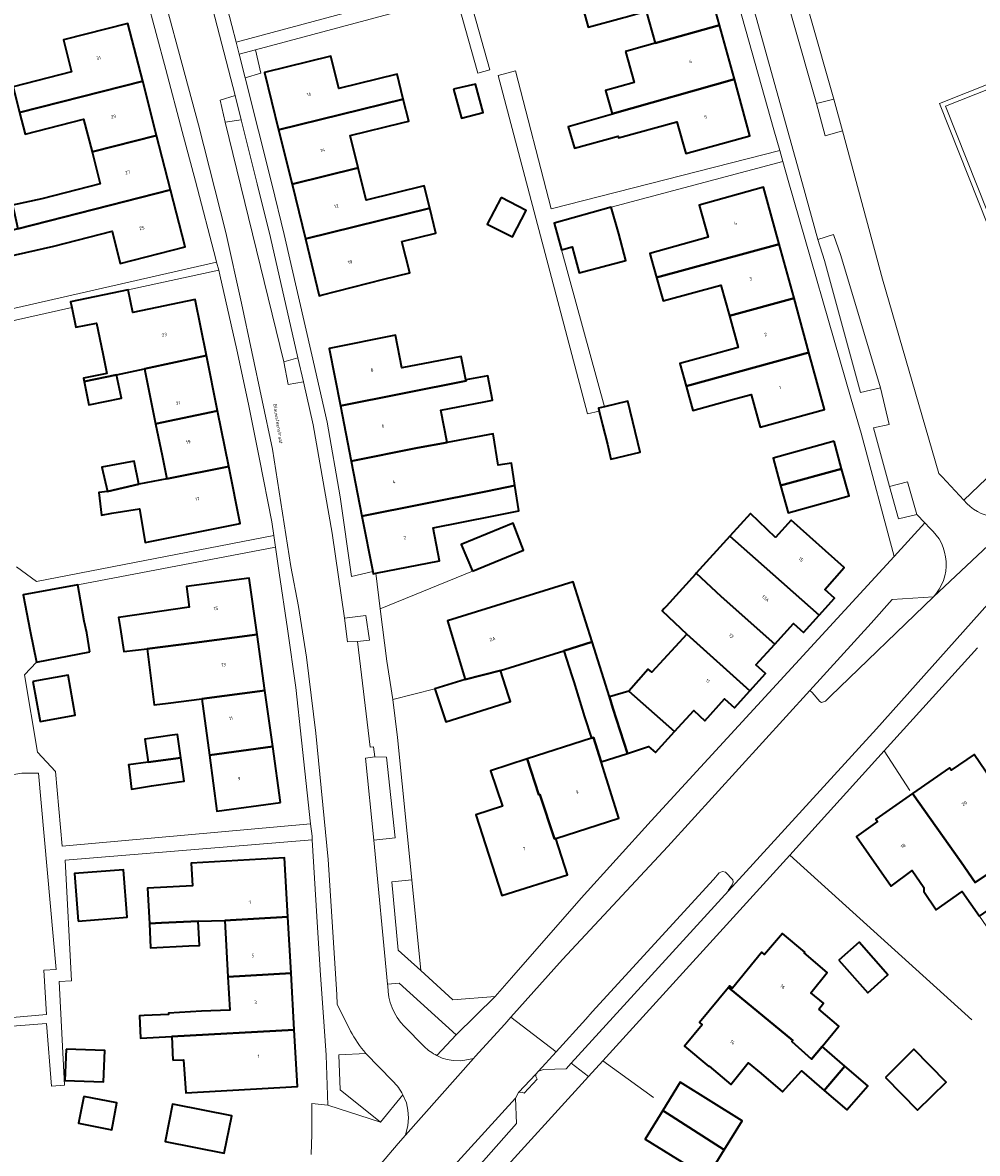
# Model space of a CAD drawing. Header units: metres. Extents: x 197700 to 204338, y 317132 to 325229.
# Tile 1000 of 1056: x 199063 to 199164, y 321397 to 321517. Entities that reach past the tile are written whole.
import ezdxf
from ezdxf.enums import TextEntityAlignment as Align

# ---------------------------------------------------------------- set-up
doc = ezdxf.new("R2010")
doc.units = ezdxf.units.M
for name, color, linetype, lineweight in [('B-WE-GR-BEPLANTING_CULTUUR_BODEMBEDEKKER-GV', 90, 'Continuous', 18), ('B-WE-GR-BEPLANTING_CULTUUR_HEESTERS-GV', 90, 'Continuous', 18), ('B-WE-GR-GROENVOORZIENING-GV', 80, 'Continuous', 18), ('B-WE-IE-TERREINAFSCHEIDING_KUNSTMATIG_HEKWERK-G', 20, 'IE-TERREINAFSCHEIDING-KUNSTMATIG', 18), ('B-WE-OG-BEBOUWING-GV', 7, 'Continuous', 35), ('B-WE-OG-BEBOUWING-T18', 10, 'Continuous', 18), ('B-WE-OG-TERREIN_CULTUURSCHEIDING-GV', 7, 'Continuous', 18), ('B-WE-OG-TERREIN_ERF-GV', 7, 'Continuous', 18), ('B-WE-OG-TOPOGRAFIE-T18', 10, 'Continuous', 18), ('B-WE-VH-VERHARDING_ASFALT-GV', 252, 'Continuous', 18), ('B-WE-VH-VERHARDING_BETONSTRAATSTEEN-GV', 252, 'Continuous', 18), ('B-WE-VH-VERHARDING_TEGEL-GV', 252, 'Continuous', 18)]:
    doc.layers.add(name, color=color, linetype=linetype, lineweight=lineweight)
doc.styles.add('NLCS-ISO-M200-T18', font='NLCS-ISO.ttf', dxfattribs={"height": 0.36})
doc.linetypes.add('IE-TERREINAFSCHEIDING-KUNSTMATIG', pattern='A,4,[82,NLCS.SHX,S=0.75,R=90,X=0,Y=0],4,-2', length=10)

msp = doc.modelspace()

# ---------------------------------------------------------------- linework, layer by layer
at = {"layer": 'B-WE-GR-BEPLANTING_CULTUUR_BODEMBEDEKKER-GV'}
msp.add_lwpolyline([(199157.471, 321464.982), (199156.475, 321468.432), (199154.564, 321467.934), (199155.534, 321464.522)], close=True, dxfattribs=at)
at = {"layer": 'B-WE-GR-BEPLANTING_CULTUUR_HEESTERS-GV'}
for points in [[(199084.248, 321506.515), (199085.92, 321506.793), (199085.297, 321509.339), (199083.709, 321508.85)], [(199148.678, 321508.98), (199146.828, 321508.498), (199147.748, 321505.097), (199149.589, 321505.605)], [(199091.941, 321481.56), (199090.448, 321481.152), (199090.922, 321478.745), (199092.522, 321479.007)], [(199096.867, 321453.996), (199097.191, 321451.477), (199098.235, 321451.522), (199099.512, 321451.665), (199099.129, 321454.28)], [(199100.075, 321439.302), (199099.082, 321439.169), (199099.973, 321430.468), (199102.223, 321430.712), (199101.304, 321439.281)], [(199101.885, 321426.057), (199102.555, 321418.828), (199104.951, 321416.651), (199104.001, 321426.273)]]:
    msp.add_lwpolyline(points, close=True, dxfattribs=at)
for points in [[(199106.66, 321407.655), (199108.698, 321409.853), (199102.646, 321415.316), (199101.422, 321415.218), (199101.446, 321415.024)], [(199103.2, 321410.756), (199105.317, 321408.622)], [(199101.958, 321404.971), (199099.132, 321407.872), (199096.26, 321407.743), (199096.404, 321404.03), (199100.675, 321400.607), (199103.066, 321403.489)]]:
    msp.add_lwpolyline(points, dxfattribs=at)
for points in [[(199101.446, 321415.024, 0.1879435), (199103.2, 321410.756)], [(199105.317, 321408.622, 0.083031), (199106.66, 321407.655)], [(199103.066, 321403.489, 0.0873333), (199101.958, 321404.971)]]:
    msp.add_lwpolyline(points, format="xyb", dxfattribs=at)
at = {"layer": 'B-WE-GR-GROENVOORZIENING-GV'}
for points in [[(199171.21, 321546.894), (199163.487, 321566.677), (199161.15, 321572.584), (199157.791, 321571.321), (199152.817, 321569.902), (199152.814, 321569.818), (199133.164, 321564.259), (199133.979, 321561.631), (199135.162, 321557.352), (199136.887, 321551.114), (199141.001, 321535.994), (199142.557, 321530.544), (199143.612, 321526.848), (199148.678, 321508.98), (199149.589, 321505.605), (199153.831, 321489.902), (199159.777, 321469.313), (199160.145, 321468.947), (199162.433, 321466.483), (199165.628, 321469.542)], [(199171.13, 321480.155), (199159.851, 321508.493), (199171.585, 321513.164)]]:
    msp.add_lwpolyline(points, dxfattribs=at)
for points in [[(199086.373, 321511.225), (199088.005, 321511.717), (199087.463, 321514.192), (199085.735, 321513.725)], [(199171.65, 321512.651), (199171.585, 321513.164), (199159.851, 321508.493), (199171.13, 321480.155), (199171.595, 321480.34), (199160.501, 321508.213)]]:
    msp.add_lwpolyline(points, close=True, dxfattribs=at)
at = {"layer": 'B-WE-IE-TERREINAFSCHEIDING_KUNSTMATIG_HEKWERK-G'}
for points in [[(199100.663, 321454.978), (199110.41, 321458.96)], [(199101.995, 321445.388), (199106.431, 321446.511)], [(199153.999, 321439.937), (199156.727, 321435.74)], [(199144.031, 321428.895), (199163.295, 321411.453)], [(199124.209, 321407.091), (199129.571, 321403.213)]]:
    msp.add_lwpolyline(points, dxfattribs=at)
at = {"layer": 'B-WE-OG-BEBOUWING-GV'}
for points in [[(199121.997, 321519.041), (199122.038, 321518.894), (199122.679, 321516.579), (199126.322, 321517.595), (199126.571, 321517.664), (199128.809, 321518.289), (199129.756, 321514.889), (199136.564, 321516.815), (199134.978, 321522.556)], [(199075.514, 321510.877), (199073.949, 321516.983), (199067.121, 321515.244), (199067.986, 321511.848), (199061.79, 321510.27), (199062.482, 321507.558)], [(199126.636, 321514.007), (199127.533, 321510.732), (199124.519, 321509.889), (199125.227, 321507.42), (199138.149, 321511.076), (199136.564, 321516.815), (199129.756, 321514.889), (199127.522, 321514.257), (199127.286, 321514.19)], [(199103.094, 321508.98), (199102.441, 321511.629), (199096.281, 321510.099), (199095.429, 321513.537), (199088.417, 321511.8), (199089.903, 321505.728)], [(199063.07, 321505.25), (199069.26, 321506.84), (199070.151, 321503.38), (199076.989, 321505.122), (199075.514, 321510.877), (199062.482, 321507.558), (199063.068, 321505.25)], [(199108.421, 321510.019), (199109.257, 321506.952), (199111.564, 321507.549), (199110.744, 321510.559)], [(199125.239, 321507.379), (199120.559, 321506.039), (199121.209, 321503.779), (199125.839, 321505.059), (199125.889, 321504.879), (199132.069, 321506.579), (199133.007, 321503.207), (199139.801, 321505.097), (199138.149, 321511.076), (199125.227, 321507.42)], [(199102.959, 321506.464), (199103.671, 321506.639), (199103.094, 321508.98), (199089.903, 321505.728), (199091.317, 321499.953), (199098.31, 321501.677), (199097.461, 321505.109)], [(199061.864, 321497.157), (199062.287, 321495.247), (199078.464, 321499.366), (199076.989, 321505.122), (199070.151, 321503.38), (199071.02, 321500.01), (199064.82, 321498.41), (199061.73, 321497.73)], [(199105.901, 321497.425), (199105.321, 321499.789), (199099.151, 321498.279), (199098.31, 321501.677), (199091.317, 321499.953), (199092.73, 321494.179)], [(199062.287, 321495.247), (199057.823, 321494.065), (199058.434, 321491.621), (199060.15, 321492.05), (199066.11, 321493.4), (199072.269, 321494.976), (199073.14, 321491.57), (199080.01, 321493.328), (199078.464, 321499.366)], [(199113.444, 321498.545), (199111.995, 321495.736), (199114.642, 321494.37), (199116.092, 321497.179)], [(199129.344, 321492.09), (199129.909, 321490.073), (199142.884, 321493.621), (199141.232, 321499.632), (199134.43, 321497.724), (199135.379, 321494.339), (199129.199, 321492.609)], [(199102.941, 321493.884), (199106.551, 321494.779), (199105.901, 321497.425), (199092.73, 321494.179), (199094.207, 321488.147), (199094.419, 321488.201), (199101.045, 321489.883), (199103.78, 321490.577)], [(199125.91, 321494.71), (199125.12, 321497.53), (199119.06, 321495.83), (199119.86, 321493), (199120.974, 321493.315), (199121.705, 321490.553), (199126.663, 321491.866)], [(199129.909, 321490.073), (199130.599, 321487.611), (199136.729, 321489.28), (199137.615, 321485.999), (199144.463, 321487.872), (199142.884, 321493.621)], [(199069.31, 321479.07), (199072.753, 321479.769), (199075.691, 321480.39), (199082.252, 321481.815), (199081.056, 321487.741), (199074.47, 321486.351), (199073.957, 321488.781), (199067.873, 321487.502), (199067.998, 321486.895), (199068.428, 321484.801), (199070.62, 321485.251), (199071.28, 321482.041), (199071.709, 321479.923), (199069.243, 321479.405)], [(199135.469, 321481.821), (199132.378, 321480.981), (199133.041, 321478.568), (199146.042, 321482.124), (199144.463, 321487.872), (199137.615, 321485.999), (199138.536, 321482.674)], [(199109.721, 321479.221), (199109.241, 321481.711), (199102.951, 321480.501), (199102.281, 321483.962), (199095.249, 321482.568), (199096.442, 321476.465), (199109.738, 321479.137)], [(199075.691, 321480.39), (199076.879, 321474.59), (199083.44, 321475.936), (199082.252, 321481.815)], [(199133.041, 321478.568), (199133.749, 321475.991), (199135.03, 321476.341), (199137.958, 321477.142), (199139.929, 321477.681), (199140.88, 321474.215), (199147.701, 321476.087), (199146.042, 321482.124)], [(199072.753, 321479.769), (199069.31, 321479.07), (199069.82, 321476.6), (199073.26, 321477.3)], [(199111.644, 321476.906), (199112.551, 321477.081), (199112.051, 321479.671), (199109.721, 321479.221), (199109.738, 321479.137), (199096.442, 321476.465), (199097.584, 321470.625), (199104.611, 321472.032), (199107.745, 321472.608), (199107.077, 321476.009)], [(199124.2, 321474.48), (199124.7, 321472.42), (199125.08, 321470.84), (199128.17, 321471.59), (199126.86, 321476.98), (199124.392, 321476.381), (199123.77, 321476.23), (199123.844, 321475.928)], [(199076.879, 321474.59), (199077.567, 321471.234), (199078.075, 321468.751), (199084.63, 321470.04), (199083.44, 321475.936)], [(199112, 321467.453), (199114.914, 321468.028), (199114.548, 321470.399), (199113.142, 321470.181), (199112.628, 321473.505), (199107.745, 321472.608), (199104.611, 321472.032), (199097.584, 321470.625), (199098.726, 321464.785)], [(199148.709, 321472.721), (199142.249, 321470.941), (199143.038, 321468.049), (199149.505, 321469.822)], [(199075.09, 321468.19), (199071.77, 321467.421), (199070.85, 321467.302), (199071.16, 321464.909), (199072.248, 321465.1), (199075.181, 321465.585), (199075.772, 321462), (199085.843, 321464.034), (199084.63, 321470.04), (199078.075, 321468.751)], [(199075.09, 321468.19), (199074.62, 321470.63), (199071.2, 321469.98), (199071.77, 321467.421)], [(199143.038, 321468.049), (199143.829, 321465.151), (199150.299, 321466.93), (199149.505, 321469.822)], [(199112.521, 321464.791), (199115.328, 321465.351), (199114.914, 321468.028), (199112, 321467.453), (199098.726, 321464.785), (199099.869, 321458.936), (199099.918, 321458.686), (199100.193, 321458.739), (199106.94, 321460.045), (199106.251, 321463.551)], [(199142.489, 321462.546), (199139.855, 321465.091), (199137.679, 321462.687), (199140.398, 321460.262), (199147.112, 321454.301), (199148.748, 321456.091), (199147.709, 321457.021), (199149.789, 321459.351), (199144.169, 321464.381)], [(199110.41, 321458.96), (199115.813, 321461.198), (199114.719, 321464.045), (199109.24, 321461.78)], [(199136.751, 321456.279), (199142.422, 321451.229), (199144.419, 321453.421), (199145.449, 321452.481), (199147.112, 321454.301), (199140.398, 321460.262), (199137.679, 321462.687), (199134.106, 321458.74)], [(199073.11, 321452.993), (199073.524, 321450.441), (199075.97, 321450.745), (199080.957, 321451.37), (199087.618, 321452.272), (199086.787, 321458.228), (199080.15, 321457.329), (199080.446, 321455.14), (199072.946, 321454.076)], [(199109.661, 321447.501), (199113.391, 321448.441), (199120.111, 321450.54), (199123.098, 321451.473), (199121.09, 321457.841), (199107.771, 321453.711)], [(199142.422, 321451.229), (199136.751, 321456.279), (199134.106, 321458.74), (199134.019, 321458.644), (199130.911, 321455.21), (199130.719, 321454.998), (199130.51, 321454.767), (199133.108, 321452.302), (199139.799, 321446.296), (199141.459, 321448.111), (199140.429, 321449.041)], [(199069.909, 321450.405), (199069.595, 321452.449), (199069.32, 321453.66), (199068.63, 321457.51), (199062.87, 321456.47), (199063.591, 321452.626), (199064.26, 321449.328)], [(199078.214, 321444.985), (199081.762, 321445.43), (199088.446, 321446.335), (199087.618, 321452.272), (199080.957, 321451.37), (199075.97, 321450.745), (199076.715, 321444.797)], [(199131.819, 321441.971), (199133.839, 321444.191), (199135.009, 321443.121), (199137.119, 321445.431), (199138.148, 321444.491), (199139.799, 321446.296), (199133.108, 321452.302), (199129.399, 321448.251), (199129.029, 321448.591), (199129.028, 321448.59), (199126.96, 321446.271)], [(199124.927, 321445.672), (199123.098, 321451.473), (199120.111, 321450.54), (199120.94, 321447.878), (199121.135, 321447.252), (199122.29, 321443.541), (199123.013, 321441.285), (199123.22, 321441.351), (199124.043, 321438.753), (199126.83, 321439.661), (199125.277, 321444.461)], [(199113.391, 321448.441), (199109.661, 321447.501), (199106.431, 321446.511), (199107.591, 321443.012), (199114.451, 321445.171), (199114.249, 321445.794)], [(199063.895, 321447.271), (199064.665, 321443.047), (199068.373, 321443.723), (199067.603, 321447.947)], [(199081.762, 321445.43), (199082.568, 321439.479), (199089.276, 321440.387), (199088.446, 321446.335)], [(199124.927, 321445.672), (199125.277, 321444.461), (199126.83, 321439.661), (199129.04, 321440.381), (199129.799, 321439.751), (199131.819, 321441.971), (199126.96, 321446.271)], [(199079.558, 321439.204), (199079.209, 321441.679), (199078.638, 321441.598), (199075.739, 321441.188), (199076.079, 321438.72)], [(199116.2, 321439.101), (199117.43, 321435.261), (199117.56, 321435.3), (199119.12, 321430.6), (199119.25, 321430.641), (199125.93, 321432.801), (199124.043, 321438.753), (199123.22, 321441.351), (199123.013, 321441.285)], [(199090.103, 321434.46), (199089.276, 321440.387), (199082.568, 321439.479), (199083.372, 321433.547)], [(199074.04, 321438.31), (199074.34, 321435.89), (199076.429, 321436.219), (199079.387, 321436.635), (199079.909, 321436.708), (199079.558, 321439.204), (199076.079, 321438.72), (199074.02, 321438.465)], [(199116.2, 321439.101), (199112.345, 321437.818), (199113.611, 321434.057), (199110.771, 321433.161), (199113.531, 321424.601), (199120.47, 321426.811), (199119.25, 321430.641), (199119.12, 321430.6), (199117.56, 321435.3), (199117.43, 321435.261)], [(199157.009, 321435.421), (199162.15, 321428.15), (199163.65, 321425.98), (199165.04, 321426.95), (199166.843, 321424.342), (199167.24, 321423.769), (199169.604, 321425.425), (199167.428, 321428.533), (199167.58, 321428.64), (199166.067, 321430.858), (199165.765, 321431.301), (199168.078, 321432.922), (199167.14, 321434.26), (199163.54, 321439.55), (199161.11, 321437.88), (199160.92, 321438.14)], [(199165.04, 321426.95), (199163.65, 321425.98), (199162.15, 321428.15), (199157.009, 321435.421), (199153.11, 321432.71), (199153.3, 321432.44), (199151.06, 321430.85), (199154.73, 321425.59), (199156.97, 321427.25), (199158.22, 321425.44), (199158.19, 321425.02), (199159.521, 321423.104), (199162.28, 321425.02), (199164.083, 321422.412), (199166.843, 321424.342)], [(199077.497, 321421.716), (199081.371, 321421.882), (199084.209, 321421.95), (199090.875, 321422.365), (199090.52, 321428.608), (199080.644, 321428.047), (199080.776, 321425.63), (199076.032, 321425.392), (199076.22, 321421.65)], [(199068.695, 321421.897), (199073.867, 321422.305), (199073.47, 321427.339), (199068.298, 321426.93)], [(199081.371, 321421.882), (199077.497, 321421.716), (199076.22, 321421.65), (199076.35, 321419.06), (199080.411, 321419.272), (199081.51, 321419.33)], [(199084.209, 321421.95), (199084.533, 321415.98), (199091.215, 321416.376), (199090.875, 321422.365)], [(199147.078, 321412.563), (199147.6, 321413.19), (199146.24, 321414.31), (199147.96, 321416.44), (199145.53, 321418.52), (199145.59, 321418.59), (199143.25, 321420.6), (199141.34, 321418.36), (199141.07, 321418.59), (199137.95, 321414.81), (199137.68, 321415.03), (199137.531, 321414.849), (199144.32, 321409.25), (199144.23, 321409.15), (199146.3, 321407.26), (199147.44, 321408.6), (199149.2, 321410.75)], [(199149.214, 321417.761), (199152.261, 321414.309), (199154.408, 321416.204), (199151.361, 321419.656)], [(199081.749, 321412.341), (199078.239, 321412.161), (199078.247, 321412.014), (199075.67, 321411.88), (199075.157, 321411.853), (199075.281, 321409.483), (199078.586, 321409.662), (199091.556, 321410.366), (199091.215, 321416.376), (199084.533, 321415.98), (199084.724, 321412.453)], [(199149.855, 321406.525), (199147.44, 321408.6), (199146.3, 321407.26), (199144.23, 321409.15), (199144.32, 321409.25), (199137.531, 321414.849), (199134.47, 321411.14), (199134.73, 321410.92), (199132.86, 321408.65), (199135.44, 321406.48), (199135.48, 321406.52), (199137.77, 321404.59), (199139.62, 321406.88), (199140.97, 321405.76), (199143.257, 321403.824), (199145.25, 321406.05), (199147.658, 321403.968)], [(199078.706, 321407.152), (199079.84, 321407.211), (199080.088, 321403.716), (199091.896, 321404.387), (199091.556, 321410.366), (199078.586, 321409.662)], [(199067.394, 321408.34), (199067.277, 321405.014), (199071.373, 321404.869), (199071.49, 321408.195)], [(199154.131, 321405.345), (199157.546, 321401.867), (199160.577, 321404.842), (199157.162, 321408.32)], [(199149.855, 321406.525), (199147.658, 321403.968), (199150.06, 321401.89), (199152.27, 321404.45)], [(199130.558, 321401.829), (199137.076, 321397.675), (199138.983, 321400.752), (199132.414, 321404.824)], [(199069.269, 321403.331), (199068.718, 321400.475), (199072.236, 321399.803), (199072.786, 321402.659)], [(199078.894, 321402.476), (199078.664, 321402.49), (199077.89, 321398.56), (199084.14, 321397.32), (199084.93, 321401.28)], [(199137.076, 321397.675), (199130.558, 321401.829), (199128.688, 321398.813), (199135.257, 321394.741)]]:
    msp.add_lwpolyline(points, close=True, dxfattribs=at)
at = {"layer": 'B-WE-OG-TERREIN_CULTUURSCHEIDING-GV'}
msp.add_lwpolyline([(199181.907, 321484.445), (199182.744, 321484.778), (199181.787, 321487.182), (199171.65, 321512.651), (199160.501, 321508.213), (199171.595, 321480.34), (199178.098, 321482.929)], close=True, dxfattribs=at)
at = {"layer": 'B-WE-OG-TERREIN_ERF-GV'}
for points in [[(199106.643, 321532.085), (199112.251, 321512.07), (199110.984, 321511.728), (199108.69, 321519.926), (199087.463, 321514.192), (199088.005, 321511.717), (199086.373, 321511.225), (199089.165, 321500), (199090.498, 321494.645), (199093.402, 321481.901), (199095.026, 321474.767), (199096.432, 321466.836), (199097.598, 321458.412), (199099.869, 321458.936), (199098.726, 321464.785), (199097.584, 321470.625), (199096.442, 321476.465), (199095.249, 321482.568), (199102.281, 321483.962), (199102.951, 321480.501), (199109.241, 321481.711), (199109.721, 321479.221), (199112.051, 321479.671), (199112.551, 321477.081), (199111.644, 321476.906), (199107.077, 321476.009), (199107.745, 321472.608), (199112.628, 321473.505), (199113.142, 321470.181), (199114.548, 321470.399), (199114.914, 321468.028), (199115.328, 321465.351), (199112.521, 321464.791), (199106.251, 321463.551), (199106.94, 321460.045), (199100.193, 321458.739), (199100.663, 321454.978), (199101.367, 321449.43), (199101.995, 321445.388), (199102.498, 321441.342), (199104.001, 321426.273), (199104.951, 321416.651), (199108.344, 321413.568), (199112.819, 321413.912), (199114.565, 321415.874), (199121.912, 321424.314), (199129.353, 321432.514), (199155.059, 321460.519), (199151.556, 321473.577), (199150.514, 321477.181), (199143.837, 321500.354), (199143.271, 321502.365), (199125.12, 321497.53), (199125.91, 321494.71), (199126.663, 321491.866), (199121.705, 321490.553), (199120.974, 321493.315), (199119.86, 321493), (199124.392, 321476.381), (199126.86, 321476.98), (199128.17, 321471.59), (199125.08, 321470.84), (199124.7, 321472.42), (199124.2, 321474.48), (199123.844, 321475.928), (199122.609, 321475.624), (199113.157, 321511.484), (199114.987, 321511.954), (199118.743, 321497.334), (199142.944, 321503.526), (199142.326, 321505.722), (199134.662, 321532.982)], [(199081.93, 321528.368), (199084.959, 321516.762), (199085.407, 321515.008), (199107.871, 321521.088)], [(199134.978, 321522.556), (199136.564, 321516.815), (199138.149, 321511.076), (199139.801, 321505.097), (199133.007, 321503.207), (199132.069, 321506.579), (199125.889, 321504.879), (199125.839, 321505.059), (199121.209, 321503.779), (199120.559, 321506.039), (199125.239, 321507.379), (199125.227, 321507.42), (199124.519, 321509.889), (199127.533, 321510.732), (199126.636, 321514.007), (199127.286, 321514.19), (199127.522, 321514.257), (199129.756, 321514.889), (199128.809, 321518.289)], [(199057.47, 321485.807), (199083.333, 321491.697), (199083.25, 321492.009), (199081.096, 321500.292), (199079.688, 321505.536), (199077.949, 321512.111), (199075.91, 321519.785)], [(199126.322, 321517.595), (199122.679, 321516.579), (199122.038, 321518.894)], [(199062.149, 321459.421), (199064.267, 321457.863), (199089.396, 321462.731), (199089.187, 321464.206), (199087.867, 321470.815), (199086.697, 321476.667), (199085.491, 321482.417), (199083.682, 321490.375), (199083.558, 321490.844), (199073.957, 321488.781), (199074.47, 321486.351), (199081.056, 321487.741), (199082.252, 321481.815), (199083.44, 321475.936), (199084.63, 321470.04), (199085.843, 321464.034), (199075.772, 321462), (199075.181, 321465.585), (199072.248, 321465.1), (199071.16, 321464.909), (199070.85, 321467.302), (199071.77, 321467.421), (199071.2, 321469.98), (199074.62, 321470.63), (199075.09, 321468.19), (199078.075, 321468.751), (199077.567, 321471.234), (199076.879, 321474.59), (199075.691, 321480.39), (199072.753, 321479.769), (199073.26, 321477.3), (199069.82, 321476.6), (199069.31, 321479.07), (199069.243, 321479.405), (199071.709, 321479.923), (199071.28, 321482.041), (199070.62, 321485.251), (199068.428, 321484.801), (199067.998, 321486.895), (199056.058, 321484.223)], [(199163.892, 321450.851), (199153.999, 321439.937), (199144.031, 321428.895), (199124.209, 321407.091), (199122.707, 321405.44), (199112.354, 321394.056)], [(199093.361, 321397.186), (199093.415, 321399.337), (199093.415, 321402.593), (199095.099, 321402.413), (199094.942, 321407.683), (199094.717, 321410.735), (199094.306, 321416.701), (199093.95, 321422.393), (199093.467, 321430.507), (199067.295, 321428.337), (199067.978, 321415.569), (199066.658, 321415.498), (199067.246, 321404.517), (199065.869, 321404.405), (199065.331, 321411.066), (199056.252, 321410.332), (199056.779, 321404.771), (199057.015, 321402.277), (199058.169, 321402.363), (199058.391, 321399.721), (199054.871, 321399.421), (199051.918, 321399.171), (199052.208, 321395.611)]]:
    msp.add_lwpolyline(points, dxfattribs=at)
for points in [[(199062.287, 321495.247), (199061.864, 321497.157), (199061.73, 321497.73), (199064.82, 321498.41), (199071.02, 321500.01), (199070.151, 321503.38), (199069.26, 321506.84), (199063.07, 321505.25), (199063.068, 321505.25), (199062.482, 321507.558), (199061.79, 321510.27), (199067.986, 321511.848), (199067.121, 321515.244), (199073.949, 321516.983), (199075.514, 321510.877), (199076.989, 321505.122), (199078.464, 321499.366), (199080.01, 321493.328), (199073.14, 321491.57), (199072.269, 321494.976), (199066.11, 321493.4), (199060.15, 321492.05), (199058.434, 321491.621), (199057.823, 321494.065)], [(199098.31, 321501.677), (199099.151, 321498.279), (199105.321, 321499.789), (199105.901, 321497.425), (199106.551, 321494.779), (199102.941, 321493.884), (199103.78, 321490.577), (199101.045, 321489.883), (199094.419, 321488.201), (199094.207, 321488.147), (199092.73, 321494.179), (199091.317, 321499.953), (199089.903, 321505.728), (199088.417, 321511.8), (199095.429, 321513.537), (199096.281, 321510.099), (199102.441, 321511.629), (199103.094, 321508.98), (199103.671, 321506.639), (199102.959, 321506.464), (199097.461, 321505.109)], [(199108.421, 321510.019), (199110.744, 321510.559), (199111.564, 321507.549), (199109.257, 321506.952)], [(199113.444, 321498.545), (199116.092, 321497.179), (199114.642, 321494.37), (199111.995, 321495.736)], [(199133.041, 321478.568), (199132.378, 321480.981), (199135.469, 321481.821), (199138.536, 321482.674), (199137.615, 321485.999), (199136.729, 321489.28), (199130.599, 321487.611), (199129.909, 321490.073), (199129.344, 321492.09), (199129.199, 321492.609), (199135.379, 321494.339), (199134.43, 321497.724), (199141.232, 321499.632), (199142.884, 321493.621), (199144.463, 321487.872), (199146.042, 321482.124), (199147.701, 321476.087), (199140.88, 321474.215), (199139.929, 321477.681), (199137.958, 321477.142), (199135.03, 321476.341), (199133.749, 321475.991)], [(199143.038, 321468.049), (199142.249, 321470.941), (199148.709, 321472.721), (199149.505, 321469.822), (199150.299, 321466.93), (199143.829, 321465.151)], [(199142.422, 321451.229), (199140.429, 321449.041), (199141.459, 321448.111), (199139.799, 321446.296), (199138.148, 321444.491), (199137.119, 321445.431), (199135.009, 321443.121), (199133.839, 321444.191), (199131.819, 321441.971), (199129.799, 321439.751), (199129.04, 321440.381), (199126.83, 321439.661), (199124.043, 321438.753), (199125.93, 321432.801), (199119.25, 321430.641), (199120.47, 321426.811), (199113.531, 321424.601), (199110.771, 321433.161), (199113.611, 321434.057), (199112.345, 321437.818), (199116.2, 321439.101), (199123.013, 321441.285), (199122.29, 321443.541), (199121.135, 321447.252), (199120.94, 321447.878), (199120.111, 321450.54), (199113.391, 321448.441), (199114.249, 321445.794), (199114.451, 321445.171), (199107.591, 321443.012), (199106.431, 321446.511), (199109.661, 321447.501), (199107.771, 321453.711), (199121.09, 321457.841), (199123.098, 321451.473), (199124.927, 321445.672), (199126.96, 321446.271), (199129.028, 321448.59), (199129.029, 321448.591), (199129.399, 321448.251), (199133.108, 321452.302), (199130.51, 321454.767), (199130.719, 321454.998), (199130.911, 321455.21), (199134.019, 321458.644), (199134.106, 321458.74), (199137.679, 321462.687), (199139.855, 321465.091), (199142.489, 321462.546), (199144.169, 321464.381), (199149.789, 321459.351), (199147.709, 321457.021), (199148.748, 321456.091), (199147.112, 321454.301), (199145.449, 321452.481), (199144.419, 321453.421)], [(199115.813, 321461.198), (199110.41, 321458.96), (199109.24, 321461.78), (199114.719, 321464.045)], [(199089.572, 321461.495), (199068.63, 321457.51), (199069.32, 321453.66), (199069.595, 321452.449), (199069.909, 321450.405), (199064.26, 321449.328), (199063.004, 321447.994), (199064.367, 321439.785), (199066.283, 321437.743), (199066.974, 321429.852), (199093.259, 321432.212), (199092.339, 321441.076), (199091.717, 321446.636), (199090.852, 321452.871), (199089.957, 321458.784)], [(199082.568, 321439.479), (199081.762, 321445.43), (199078.214, 321444.985), (199076.715, 321444.797), (199075.97, 321450.745), (199073.524, 321450.441), (199073.11, 321452.993), (199072.946, 321454.076), (199080.446, 321455.14), (199080.15, 321457.329), (199086.787, 321458.228), (199087.618, 321452.272), (199088.446, 321446.335), (199089.276, 321440.387), (199090.103, 321434.46), (199083.372, 321433.547)], [(199063.895, 321447.271), (199067.603, 321447.947), (199068.373, 321443.723), (199064.665, 321443.047)], [(199076.429, 321436.219), (199074.34, 321435.89), (199074.04, 321438.31), (199074.02, 321438.465), (199076.079, 321438.72), (199075.739, 321441.188), (199078.638, 321441.598), (199079.209, 321441.679), (199079.558, 321439.204), (199079.909, 321436.708), (199079.387, 321436.635)], [(199037.928, 321437.699), (199038.995, 321430.462), (199039.731, 321424.305), (199040.418, 321418.47), (199041.039, 321412.219), (199041.247, 321409.87), (199065.33, 321411.997), (199065.05, 321416.684), (199066.357, 321416.762), (199064.492, 321437.554), (199062.729, 321437.558), (199055.139, 321436.301), (199054.518, 321440.048)], [(199157.009, 321435.421), (199160.92, 321438.14), (199161.11, 321437.88), (199163.54, 321439.55), (199167.14, 321434.26), (199168.078, 321432.922), (199165.765, 321431.301), (199166.067, 321430.858), (199167.58, 321428.64), (199167.428, 321428.533), (199169.604, 321425.425), (199167.24, 321423.769), (199168.65, 321421.73), (199165.89, 321419.8), (199164.083, 321422.412), (199162.28, 321425.02), (199159.521, 321423.104), (199158.19, 321425.02), (199158.22, 321425.44), (199156.97, 321427.25), (199154.73, 321425.59), (199151.06, 321430.85), (199153.3, 321432.44), (199153.11, 321432.71)], [(199078.247, 321412.014), (199078.239, 321412.161), (199081.749, 321412.341), (199084.724, 321412.453), (199084.533, 321415.98), (199084.209, 321421.95), (199081.371, 321421.882), (199081.51, 321419.33), (199080.411, 321419.272), (199076.35, 321419.06), (199076.22, 321421.65), (199076.032, 321425.392), (199080.776, 321425.63), (199080.644, 321428.047), (199090.52, 321428.608), (199090.875, 321422.365), (199091.215, 321416.376), (199091.556, 321410.366), (199091.896, 321404.387), (199080.088, 321403.716), (199079.84, 321407.211), (199078.706, 321407.152), (199078.586, 321409.662), (199075.281, 321409.483), (199075.157, 321411.853), (199075.67, 321411.88)], [(199068.695, 321421.897), (199068.298, 321426.93), (199073.47, 321427.339), (199073.867, 321422.305)], [(199149.855, 321406.525), (199152.27, 321404.45), (199150.06, 321401.89), (199147.658, 321403.968), (199145.25, 321406.05), (199143.257, 321403.824), (199140.97, 321405.76), (199139.62, 321406.88), (199137.77, 321404.59), (199135.48, 321406.52), (199135.44, 321406.48), (199132.86, 321408.65), (199134.73, 321410.92), (199134.47, 321411.14), (199137.531, 321414.849), (199137.68, 321415.03), (199137.95, 321414.81), (199141.07, 321418.59), (199141.34, 321418.36), (199143.25, 321420.6), (199145.59, 321418.59), (199145.53, 321418.52), (199147.96, 321416.44), (199146.24, 321414.31), (199147.6, 321413.19), (199147.078, 321412.563), (199149.2, 321410.75), (199147.44, 321408.6)], [(199149.214, 321417.761), (199151.361, 321419.656), (199154.408, 321416.204), (199152.261, 321414.309)], [(199067.394, 321408.34), (199071.49, 321408.195), (199071.373, 321404.869), (199067.277, 321405.014)], [(199154.131, 321405.345), (199157.162, 321408.32), (199160.577, 321404.842), (199157.546, 321401.867)], [(199130.558, 321401.829), (199132.414, 321404.824), (199138.983, 321400.752), (199137.076, 321397.675), (199135.257, 321394.741), (199128.688, 321398.813)], [(199069.269, 321403.331), (199072.786, 321402.659), (199072.236, 321399.803), (199068.718, 321400.475)], [(199078.664, 321402.49), (199078.894, 321402.476), (199084.93, 321401.28), (199084.14, 321397.32), (199077.89, 321398.56)]]:
    msp.add_lwpolyline(points, close=True, dxfattribs=at)
at = {"layer": 'B-WE-VH-VERHARDING_ASFALT-GV'}
for points in [[(199129.881, 321555.701), (199145.353, 321500), (199146.97, 321494.109), (199148.653, 321494.647), (199149.426, 321492.414), (199153.608, 321478.374), (199154.549, 321474.491), (199152.861, 321474.16), (199154.564, 321467.934), (199156.475, 321468.432), (199157.471, 321464.982), (199158.324, 321464.075), (199158.828, 321463.539)], [(199073.515, 321537.443), (199075.963, 321526.465), (199076.214, 321525.503), (199081.421, 321506.266), (199084.31, 321494.847), (199085.978, 321487.368), (199089.242, 321471.907), (199091.182, 321459.467), (199091.999, 321455.237), (199092.867, 321449.855), (199093.833, 321441.809), (199095.146, 321428.432), (199096.052, 321414.118), (199096.104, 321413.105), (199097.521, 321410.255)], [(199101.446, 321415.024), (199101.422, 321415.218), (199099.973, 321430.468), (199099.082, 321439.169), (199100.075, 321439.302), (199099.955, 321440.375), (199099.606, 321440.337), (199098.235, 321451.522), (199097.191, 321451.477), (199096.867, 321453.996), (199095.551, 321463.008), (199093.552, 321474.483), (199092.522, 321479.007), (199090.922, 321478.745), (199090.448, 321481.152), (199084.248, 321506.515), (199083.709, 321508.85), (199085.297, 321509.339), (199080.788, 321526.803)], [(199162.433, 321466.483), (199160.145, 321468.947), (199159.777, 321469.313), (199153.831, 321489.902), (199149.589, 321505.605), (199147.748, 321505.097), (199146.828, 321508.498), (199141.772, 321526.359)], [(199169.108, 321465.518), (199159.223, 321456.257), (199148.338, 321445.733), (199147.809, 321445.195), (199147.378, 321445.071), (199147.193, 321445.156), (199146.369, 321446.121), (199146.136, 321446.333), (199131.102, 321429.785), (199119.956, 321417.816), (199114.491, 321411.711), (199119.282, 321408.054), (199122.438, 321411.509), (199123.094, 321412.27), (199135.935, 321426.289), (199136.546, 321426.996), (199136.89, 321427.163), (199137.195, 321427.07), (199137.978, 321426.252), (199138.016, 321426.023), (199137.903, 321425.729), (199137.484, 321425.14), (199137.53, 321425.098), (199153.2, 321442.268), (199164.976, 321455.455)], [(199159.223, 321456.257), (199169.108, 321465.518)], [(199069.332, 321346.443), (199071.002, 321347.995), (199082.243, 321363.019), (199082.212, 321363.043), (199082.525, 321363.451), (199093.429, 321377.843), (199094.36, 321379.045), (199103.598, 321390.377), (199108.125, 321395.622), (199108.129, 321395.622), (199114.96, 321403.149), (199115.285, 321403.749), (199117.12, 321405.681), (199117.421, 321406.018), (199119.282, 321408.054), (199114.491, 321411.711), (199113.836, 321410.979)], [(199113.836, 321410.979), (199110.692, 321407.539), (199110.516, 321407.34), (199103.319, 321399.209), (199102.564, 321398.343), (199096.64, 321391.35), (199080.437, 321370.652), (199072.174, 321359.26), (199068.842, 321354.892), (199066.673, 321352.245), (199065.3, 321350.865), (199063.546, 321349.486), (199062.425, 321348.785), (199059.691, 321347.433), (199058.273, 321346.87), (199056.513, 321346.428), (199053.982, 321346.043), (199051.316, 321345.938), (199050.335, 321345.893), (199050.707, 321339.878)], [(199105.317, 321408.622), (199103.2, 321410.756)], [(199099.132, 321407.872), (199101.958, 321404.971)], [(199103.066, 321403.489), (199103.43, 321402.646), (199103.562, 321401.854), (199103.651, 321401.061), (199103.595, 321400.237), (199103.319, 321399.209), (199110.516, 321407.34), (199109.62, 321407.17), (199109.102, 321407.101), (199108.377, 321407.134), (199107.75, 321407.233), (199107.223, 321407.365), (199106.66, 321407.655)]]:
    msp.add_lwpolyline(points, dxfattribs=at)
for points in [[(199146.828, 321508.498), (199148.678, 321508.98), (199143.612, 321526.848), (199141.772, 321526.359)], [(199091.941, 321481.56), (199089.038, 321494.297), (199087.619, 321500), (199085.92, 321506.793), (199084.248, 321506.515), (199090.448, 321481.152)], [(199146.97, 321494.109), (199147.679, 321491.871), (199151.505, 321477.882), (199153.608, 321478.374), (199149.426, 321492.414), (199148.653, 321494.647)], [(199148.338, 321445.733), (199159.223, 321456.257), (199154.858, 321455.951), (199152.616, 321453.466), (199146.136, 321446.333), (199146.369, 321446.121), (199147.193, 321445.156), (199147.378, 321445.071), (199147.809, 321445.195)], [(199117.421, 321406.018), (199117.954, 321406.194), (199120.335, 321406.256), (199120.87, 321406.842), (199137.53, 321425.098), (199137.484, 321425.14), (199137.903, 321425.729), (199138.016, 321426.023), (199137.978, 321426.252), (199137.195, 321427.07), (199136.89, 321427.163), (199136.546, 321426.996), (199135.935, 321426.289), (199123.094, 321412.27), (199122.438, 321411.509), (199119.282, 321408.054)], [(199108.129, 321395.622), (199111.051, 321395.893), (199115.082, 321400.459), (199114.96, 321403.149)]]:
    msp.add_lwpolyline(points, close=True, dxfattribs=at)
for points in [[(199169.108, 321465.518, -0.384567), (199162.433, 321466.483)], [(199158.828, 321463.539, -0.4236522), (199159.223, 321456.257)], [(199103.2, 321410.756, -0.1879435), (199101.446, 321415.024)], [(199097.521, 321410.255, 0.0500444), (199099.132, 321407.872)], [(199106.66, 321407.655, -0.083031), (199105.317, 321408.622)], [(199101.958, 321404.971, -0.0873333), (199103.066, 321403.489)]]:
    msp.add_lwpolyline(points, format="xyb", dxfattribs=at)
at = {"layer": 'B-WE-VH-VERHARDING_BETONSTRAATSTEEN-GV'}
msp.add_lwpolyline([(199115.285, 321403.749), (199115.677, 321403.792), (199115.889, 321403.676), (199117.274, 321405.165), (199117.132, 321405.425), (199117.12, 321405.681)], close=True, dxfattribs=at)
at = {"layer": 'B-WE-VH-VERHARDING_TEGEL-GV'}
for points in [[(199157.471, 321464.982), (199155.534, 321464.522), (199154.564, 321467.934), (199152.861, 321474.16), (199154.549, 321474.491), (199153.608, 321478.374), (199151.505, 321477.882), (199147.679, 321491.871), (199146.97, 321494.109), (199145.353, 321500), (199129.881, 321555.701), (199129.707, 321556.326), (199128.401, 321556.022), (199128.226, 321555.981), (199134.662, 321532.982), (199142.326, 321505.722), (199142.944, 321503.526), (199143.271, 321502.365), (199143.837, 321500.354), (199150.514, 321477.181), (199151.556, 321473.577), (199155.059, 321460.519), (199158.324, 321464.075)], [(199106.643, 321532.085), (199104.755, 321531.556), (199107.871, 321521.088), (199085.407, 321515.008), (199085.735, 321513.725), (199087.463, 321514.192), (199108.69, 321519.926), (199110.984, 321511.728), (199112.251, 321512.07)], [(199142.944, 321503.526), (199118.743, 321497.334), (199114.987, 321511.954), (199113.157, 321511.484), (199122.609, 321475.624), (199123.844, 321475.928), (199123.77, 321476.23), (199124.392, 321476.381), (199119.86, 321493), (199119.06, 321495.83), (199125.12, 321497.53), (199143.271, 321502.365)], [(199083.558, 321490.844), (199083.333, 321491.697), (199057.47, 321485.807), (199054.504, 321499.059), (199052.821, 321498.682), (199056.058, 321484.223), (199067.998, 321486.895), (199067.873, 321487.502), (199073.957, 321488.781)]]:
    msp.add_lwpolyline(points, close=True, dxfattribs=at)
for points in [[(199080.788, 321526.803), (199085.297, 321509.339), (199085.92, 321506.793), (199087.619, 321500), (199089.038, 321494.297), (199091.941, 321481.56), (199092.522, 321479.007), (199093.552, 321474.483), (199095.551, 321463.008), (199096.867, 321453.996), (199099.129, 321454.28), (199099.512, 321451.665), (199098.235, 321451.522), (199099.606, 321440.337), (199099.955, 321440.375), (199100.075, 321439.302), (199101.304, 321439.281), (199102.223, 321430.712), (199099.973, 321430.468), (199101.422, 321415.218), (199102.646, 321415.316), (199108.698, 321409.853), (199112.819, 321413.912), (199108.344, 321413.568), (199104.951, 321416.651), (199102.555, 321418.828), (199101.885, 321426.057), (199104.001, 321426.273), (199102.498, 321441.342), (199101.995, 321445.388), (199101.367, 321449.43), (199100.663, 321454.978), (199100.193, 321458.739), (199099.918, 321458.686), (199099.869, 321458.936), (199097.598, 321458.412), (199096.432, 321466.836), (199095.026, 321474.767), (199093.402, 321481.901), (199090.498, 321494.645), (199089.165, 321500), (199086.373, 321511.225), (199085.735, 321513.725), (199085.407, 321515.008), (199084.959, 321516.762), (199081.93, 321528.368)], [(199097.521, 321410.255), (199096.104, 321413.105), (199096.052, 321414.118), (199095.146, 321428.432), (199093.833, 321441.809), (199092.867, 321449.855), (199091.999, 321455.237), (199091.182, 321459.467), (199089.242, 321471.907), (199085.978, 321487.368), (199084.31, 321494.847), (199081.421, 321506.266), (199076.214, 321525.503)], [(199075.91, 321519.785), (199077.949, 321512.111), (199079.688, 321505.536), (199081.096, 321500.292), (199083.25, 321492.009), (199083.333, 321491.697)], [(199083.333, 321491.697), (199083.558, 321490.844), (199083.682, 321490.375), (199085.491, 321482.417), (199086.697, 321476.667), (199087.867, 321470.815), (199089.187, 321464.206), (199089.396, 321462.731), (199089.572, 321461.495), (199089.957, 321458.784), (199090.852, 321452.871), (199091.717, 321446.636), (199092.339, 321441.076), (199093.259, 321432.212), (199093.444, 321430.896), (199093.467, 321430.507), (199093.95, 321422.393), (199094.306, 321416.701), (199094.717, 321410.735), (199094.942, 321407.683), (199095.099, 321402.413), (199100.675, 321400.607), (199096.404, 321404.03), (199096.26, 321407.743), (199099.132, 321407.872)], [(199188.233, 321482.224), (199187.203, 321484.16), (199186.728, 321483.916), (199184.672, 321482.858), (199183.047, 321481.889), (199182.534, 321481.583), (199179.419, 321479.607), (199175.42, 321477.071), (199173.549, 321475.769), (199168.246, 321471.743), (199165.628, 321469.542), (199162.433, 321466.483)], [(199158.828, 321463.539), (199158.324, 321464.075), (199155.059, 321460.519), (199129.353, 321432.514), (199121.912, 321424.314), (199114.565, 321415.874), (199112.819, 321413.912), (199108.698, 321409.853), (199106.66, 321407.655), (199107.223, 321407.365), (199107.75, 321407.233), (199108.377, 321407.134), (199109.102, 321407.101), (199109.62, 321407.17), (199110.516, 321407.34), (199110.692, 321407.539)], [(199056.252, 321410.332), (199065.331, 321411.066), (199065.869, 321404.405), (199067.246, 321404.517), (199066.658, 321415.498), (199067.978, 321415.569), (199067.295, 321428.337), (199093.467, 321430.507), (199093.444, 321430.896), (199093.259, 321432.212), (199066.974, 321429.852), (199066.283, 321437.743), (199064.367, 321439.785), (199063.004, 321447.994), (199064.26, 321449.328), (199063.591, 321452.626), (199062.87, 321456.47), (199068.63, 321457.51), (199089.572, 321461.495), (199089.396, 321462.731), (199064.267, 321457.863), (199062.149, 321459.421)], [(199110.692, 321407.539), (199113.836, 321410.979), (199114.491, 321411.711), (199119.956, 321417.816), (199131.102, 321429.785), (199146.136, 321446.333), (199152.616, 321453.466), (199154.858, 321455.951), (199159.223, 321456.257)], [(199164.976, 321455.455), (199153.2, 321442.268), (199137.53, 321425.098), (199120.87, 321406.842), (199122.707, 321405.44), (199124.209, 321407.091), (199144.031, 321428.895), (199153.999, 321439.937), (199163.892, 321450.851)], [(199062.729, 321437.558), (199064.492, 321437.554), (199066.357, 321416.762), (199065.05, 321416.684), (199065.33, 321411.997), (199041.247, 321409.87)], [(199103.9, 321384.647), (199106.573, 321387.622), (199112.354, 321394.056), (199122.707, 321405.44), (199120.87, 321406.842), (199120.335, 321406.256), (199117.954, 321406.194), (199117.421, 321406.018), (199117.12, 321405.681), (199117.132, 321405.425), (199117.274, 321405.165), (199115.889, 321403.676), (199115.677, 321403.792), (199115.285, 321403.749), (199114.96, 321403.149)], [(199096.64, 321391.35), (199102.564, 321398.343), (199103.319, 321399.209), (199103.595, 321400.237), (199103.651, 321401.061), (199103.562, 321401.854), (199103.43, 321402.646), (199103.066, 321403.489), (199100.675, 321400.607), (199095.099, 321402.413), (199093.415, 321402.593), (199093.415, 321399.337), (199093.361, 321397.186)], [(199114.96, 321403.149), (199115.082, 321400.459), (199111.051, 321395.893), (199108.129, 321395.622), (199108.125, 321395.622), (199103.598, 321390.377)]]:
    msp.add_lwpolyline(points, dxfattribs=at)
for points in [[(199162.433, 321466.483, 0.384567), (199169.108, 321465.518)], [(199159.223, 321456.257, 0.4236522), (199158.828, 321463.539)], [(199099.132, 321407.872, -0.0500444), (199097.521, 321410.255)]]:
    msp.add_lwpolyline(points, format="xyb", dxfattribs=at)

# ---------------------------------------------------------------- texts
at = {"layer": 'B-WE-OG-BEBOUWING-T18', "style": 'NLCS-ISO-M200-T18'}
for s, rotation, p in [('31', 14.2, (199070.834, 321513.322)), ('6', 15.2, (199133.511, 321512.958)), ('16', 13.6, (199093.118, 321509.489)), ('29', 14.2, (199072.412, 321507.12)), ('5', 15.2, (199135.117, 321507.082)), ('14', 13.7, (199094.563, 321503.562)), ('27', 14.2, (199073.914, 321501.219)), ('12', 13.6, (199096.005, 321497.643)), ('4', 15.1, (199138.267, 321495.831)), ('25', 14.2, (199075.417, 321495.315)), ('10', 13.7, (199097.448, 321491.723)), ('3', 15.1, (199139.865, 321489.937)), ('23', 11.4, (199077.799, 321484.015)), ('2', 15.1, (199141.462, 321484.042)), ('8', 11.1, (199099.786, 321480.266)), ('1', 15.1, (199142.986, 321478.418)), ('21', 11.3, (199079.259, 321476.77)), ('6', 11.1, (199100.947, 321474.359)), ('19', 11.4, (199080.336, 321472.668)), ('4', 11.1, (199102.11, 321468.437)), ('17', 11.4, (199081.305, 321466.621)), ('2', 11.1, (199103.271, 321462.523)), ('15', 318.3, (199145.201, 321460.218)), ('13A', 317.7, (199141.44, 321456.09)), ('15', 7.7, (199083.268, 321455.023)), ('2A', 16.9, (199112.54, 321451.781)), ('13', 317.7, (199137.813, 321452.109)), ('13', 7.7, (199084.076, 321449.064)), ('11', 317.6, (199135.326, 321447.332)), ('11', 7.7, (199084.846, 321443.386)), ('9', 7.7, (199085.711, 321437)), ('9', 17.9, (199121.503, 321435.573)), ('20', 34.8, (199162.493, 321434.362)), ('18', 34.8, (199156.017, 321429.859)), ('7', 17.6, (199115.931, 321429.563)), ('7', 3.2, (199086.865, 321423.866)), ('5', 3.2, (199087.181, 321418.253)), ('16', 320.5, (199143.262, 321414.962)), ('3', 3.2, (199087.461, 321413.287)), ('14', 320.5, (199137.952, 321409.074)), ('1', 3.2, (199087.782, 321407.567))]:
    msp.add_text(s, height=0.36, rotation=rotation, dxfattribs=at).set_placement(p, align=Align.MIDDLE)
at = {"layer": 'B-WE-OG-TOPOGRAFIE-T18', "style": 'NLCS-ISO-M200-T18'}
msp.add_text('Blauwsteenstraat', height=0.36, rotation=278.9, dxfattribs=at).set_placement((199089.842, 321474.584), align=Align.MIDDLE)

doc.saveas('drawing.dxf')
